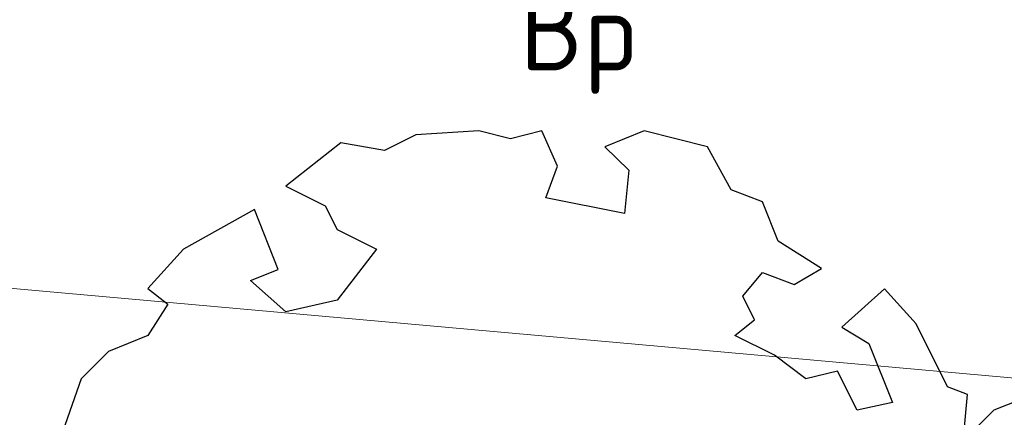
# Model space of a CAD drawing. Header units: metres. Extents: x 174282 to 175177, y 462028 to 462851.
# Tile 603 of 636: x 174705.77 to 174718.37, y 462489.57 to 462494.66. Entities that reach past the tile are written whole.
import ezdxf

# ---------------------------------------------------------------- set-up
doc = ezdxf.new("R2010")
doc.units = ezdxf.units.M
doc.layers.add('N-WE-AL-WERKGRENS-G', color=173, linetype='AL-WERKGRENS', lineweight=20)
doc.layers.add('N-WE-GR-SOORTNAAM-BOOM-T20', color=90, linetype='Continuous', lineweight=25)
doc.layers.add('N-WE-GR-BOOM-1E-GROOTTE-S', color=7, linetype='Continuous', lineweight=25, true_color=0x00cc00)
doc.styles.add('NLCS-ISO-M500-T20', font='NLCS-ISO.ttf', dxfattribs={"height": 1})
doc.linetypes.add('AL-WERKGRENS', pattern='A,10,[106,Afdeling.shx,S=1,R=0,X=0,Y=0],-2', length=12)

# ---------------------------------------------------------------- blocks, each defined once
blk = doc.blocks.new('SGR-BOOM_1EGROOTTE')
at = {"linetype": 'Continuous', "flags": 128}
blk.add_lwpolyline([(167869.0515202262, 467739.1556611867), (167868.8494327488, 467739.6599609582), (167868.4486004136, 467739.8110639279), (167868.1446613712, 467740.3646383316), (167867.3364325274, 467740.5666382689), (167866.83377547, 467740.3645509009), (167867.1376977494, 467740.0623117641), (167867.0851679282, 467739.5070708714), (167866.0781706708, 467739.7090575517), (167866.2276307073, 467740.1131752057), (167866.0255466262, 467740.5665508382), (167865.6230883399, 467740.4663184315), (167865.2189739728, 467740.5664970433), (167864.4140474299, 467740.5155192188), (167864.0099531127, 467740.3150811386), (167863.4547091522, 467740.4136069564), (167862.7483789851, 467739.8599651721), (167863.2527089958, 467739.6086635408), (167863.4038589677, 467739.3047715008), (167863.9081889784, 467739.0534698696), (167863.403919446, 467738.3979932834), (167862.7484864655, 467738.2484625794), (167862.2950706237, 467738.6492545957), (167862.6511367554, 467738.7906272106), (167862.3459340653, 467739.5593216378), (167861.437546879, 467739.0533050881), (167860.9841914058, 467738.5489616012), (167861.2371828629, 467738.3469246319), (167860.9842317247, 467737.9444427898), (167860.478289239, 467737.7423552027), (167860.1267718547, 467737.3907909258), (167859.7736556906, 467736.3804981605), (167861.1338465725, 467736.027405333), (167861.3359306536, 467735.5740297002), (167860.9844099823, 467735.2717468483), (167860.3798911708, 467735.2717065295), (167860.2645594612, 467735.587631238), (167859.6735173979, 467735.3718649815), (167860.077668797, 467734.7164489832), (167859.8756317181, 467734.4651002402), (167860.126980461, 467734.2630631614), (167859.9249636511, 467733.7078122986), (167860.3487980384, 467733.4959304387), (167860.1270612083, 467733.0523828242), (167860.4786053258, 467733.0031248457), (167860.6371384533, 467732.864022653), (167860.2443994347, 467732.3829941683), (167861.0848543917, 467731.6906366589), (167861.3887363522, 467731.9929163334), (167861.6400345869, 467732.5481704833), (167861.4379639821, 467732.7994922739), (167861.6892521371, 467733.5058761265), (167862.0440918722, 467733.30384595), (167862.4482331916, 467732.7995596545), (167862.7997940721, 467732.4989664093), (167862.4483172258, 467731.5395978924), (167861.6893932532, 467731.3900602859), (167861.3888137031, 467730.8331601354), (167861.7929516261, 467730.3797979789), (167862.3958378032, 467730.2287084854), (167862.4714127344, 467730.0775838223), (167862.5469876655, 467729.9264591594), (167863.0019858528, 467730.4308027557), (167863.6065046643, 467730.4308430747), (167863.9087775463, 467730.228809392), (167863.7593207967, 467729.7754103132), (167863.759347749, 467729.3713026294), (167864.4148008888, 467729.2185739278), (167865.0702403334, 467729.2711844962), (167865.2197475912, 467728.9672923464), (167865.5236260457, 467729.3221388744), (167865.9260776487, 467729.522576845), (167865.7333766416, 467730.0964089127), (167866.1280843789, 467730.2289574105), (167866.7342560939, 467730.076225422), (167866.8345086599, 467729.3715077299), (167867.1876886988, 467729.4240981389), (167867.5392432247, 467729.218782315), (167868.2964940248, 467729.8249943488), (167868.651330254, 467729.6755310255), (167868.5987466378, 467729.9268627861), (167869.0028408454, 467730.1289435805), (167868.7005612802, 467730.4311828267), (167868.3473709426, 467730.5330075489), (167868.9025748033, 467731.0357151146), (167868.9518360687, 467731.3379778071), (167869.6072688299, 467731.4907939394), (167870.0623175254, 467731.2378463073), (167870.3629140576, 467731.5401257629), (167870.3423943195, 467731.7499664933), (167870.7670077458, 467731.7499948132), (167870.7669879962, 467732.0461086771), (167871.1710857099, 467732.1956226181), (167871.1710689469, 467732.4469578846), (167870.7176798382, 467732.4469276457), (167871.2728800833, 467733.0038447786), (167870.919683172, 467733.2042323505), (167871.3730823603, 467733.0531328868), (167871.5241885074, 467733.4063265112), (167871.2728262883, 467733.8104174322), (167871.6243301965, 467734.364035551), (167871.4222595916, 467734.6153573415), (167870.9195890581, 467734.6153238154), (167870.3134004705, 467735.0210337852), (167870.7174913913, 467735.272396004), (167871.0706312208, 467735.9278625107), (167871.2727051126, 467735.6272592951), (167871.6735173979, 467735.776773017), (167871.4221249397, 467736.6342530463), (167871.4746547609, 467737.189493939), (167871.2200273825, 467737.2896825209), (167870.8158659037, 467738.096228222), (167870.4122671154, 467738.5450985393), (167869.8651256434, 467738.0531398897), (167870.2130065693, 467737.8448527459), (167870.5153164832, 467737.087581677), (167870.0619340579, 467736.9873458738), (167869.8089225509, 467737.4899995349), (167869.4048214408, 467737.3914097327), (167869.0023363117, 467737.6936422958), (167868.498006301, 467737.944943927), (167868.7493280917, 467738.1470145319), (167868.5981783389, 467738.4476211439), (167868.8494933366, 467738.7515400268), (167869.2536111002, 467738.6004372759), (167869.6067811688, 467738.8025146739)], close=True, dxfattribs=at)
at = {"linetype": 'Continuous'}
blk.add_circle((167865.804156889, 467734.918884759), 0.143196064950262, dxfattribs=at)

msp = doc.modelspace()

# ---------------------------------------------------------------- linework, layer by layer
at = {"layer": 'N-WE-AL-WERKGRENS-G', "flags": 128}
msp.add_lwpolyline([(174681.5973007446, 462243.5125462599), (174681.058, 462261.019), (174682.966, 462284.801), (174683.583, 462297.765), (174686.249, 462320.652), (174688.507, 462336.11), (174690.024, 462341.923), (174715.341, 462404.33), (174717.601, 462411.68), (174737.648, 462460.859), (174741.719, 462470.505), (174748.8174954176, 462487.3586613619), (174674.4426188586, 462494.0136810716, 0.04199874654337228), (174666.0577772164, 462494.0580673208), (174643.5965542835, 462492.2877370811, -0.02119842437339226), (174639.3615599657, 462492.1340915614), (174613.9155730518, 462492.2899863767), (174609.2232672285, 462496.2598588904), (174608.9575721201, 462517.182709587), (174610.5956108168, 462533.7283149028), (174610.9540414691, 462546.9261407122), (174609.5377019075, 462546.9261407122), (174609.5576061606, 462563.2145506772), (174618.4041220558, 462564.58360208), (174617.8821627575, 462574.521242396), (174609.6591004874, 462573.6964514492), (174609.1962527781, 462609.6936768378), (174614.4864065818, 462610.5266680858), (174612.9706969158, 462619.9735749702), (174609.0880396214, 462619.5310938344), (174608.9272320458, 462630.6163253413), (174611.9378306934, 462638.3239748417), (174653.3349444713, 462646.1372608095), (174694.6818985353, 462654.970900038), (174753.65584954, 462669.6940842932), (174754.2374067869, 462666.5807575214), (174760.4149001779, 462667.3878026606), (174761.8521453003, 462678.247315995), (174772.3394313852, 462679.7783996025), (174801.2688373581, 462672.4202533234), (174803.3914212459, 462678.6153061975), (174801.3912631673, 462679.5941639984), (174797.2767374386, 462686.2291198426), (174795.7751198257, 462697.8273500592), (174787.848539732, 462696.8455267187), (174788.4591136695, 462691.5931226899), (174783.4545685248, 462686.9545733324), (174765.0261672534, 462688.3792341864), (174763.0242693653, 462691.2723908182), (174740.9829572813, 462686.155677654), (174741.9639806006, 462681.4808580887), (174695.5872891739, 462670.3409632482), (174674.2147626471, 462665.2945028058), (174611.4374820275, 462653.0732600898), (174598.8645312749, 462662.13523327), (174595.0223441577, 462656.9130516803), (174598.2662547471, 462653.8008350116), (174601.5634410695, 462645.0663725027), (174585.1842807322, 462641.5586732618), (174585.8464585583, 462637.5875608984), (174468.1056243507, 462610.7709373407), (174467.2560214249, 462614.5686403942), (174459.4445290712, 462613.0280098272), (174458.9501893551, 462618.3943176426), (174449.1204393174, 462618.0455648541), (174449.2902757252, 462624.9096309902), (174429.9505628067, 462629.3682605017), (174428.4125051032, 462620.5774745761), (174434.3719258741, 462618.9092756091), (174430.6410069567, 462597.2567441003), (174453.0229303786, 462592.7961489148), (174457.7870609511, 462586.5717323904), (174474.7794898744, 462527.6626612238), (174488.3963974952, 462479.3962233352), (174491.1789970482, 462461.4260860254), (174515.9643294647, 462468.2096916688), (174535.6773629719, 462396.0507231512), (174500.8343877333, 462386.5209101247), (174501.8615933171, 462382.6610135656), (174505.4836250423, 462383.6990470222), (174513.3867074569, 462351.3168631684), (174573.0903066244, 462348.6251340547), (174564.8637000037, 462275.1553162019), (174544.951, 462280.682), (174541.1711676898, 462282.4329223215), (174531.995, 462278.877), (174531.51, 462278.619), (174530.322, 462277.987), (174523.197, 462274.196), (174512.77, 462266.76), (174511.323, 462265.728), (174510.321, 462265.106), (174492.908, 462254.307), (174458.682, 462233.081), (174458.2736990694, 462228.2999955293), (174437.2115027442, 462215.4506787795), (174430.6775455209, 462218.3936992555), (174424.1837800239, 462214.1380009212), (174422.6535519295, 462205.2010971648), (174428.0210119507, 462195.9942083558), (174430.5816283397, 462197.2740921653), (174431.8292734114, 462199.5886350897), (174481.4636288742, 462229.3806376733), (174511.7460260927, 462247.9955950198), (174520.1082227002, 462251.9168407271), (174528.9933470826, 462255.0447097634), (174538.3891990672, 462257.2736030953), (174544.5280939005, 462258.2922262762), (174554.3216816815, 462259.2606468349), (174563.5931634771, 462259.1911823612), (174572.8653587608, 462258.1660508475), (174582.1605825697, 462256.1491685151), (174620.668, 462248.404), (174620.813, 462250.715), (174679.071, 462234.3), (174681.5973007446, 462243.5125462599)], format="xyb", dxfattribs=at)

# ---------------------------------------------------------------- block references
at = {"layer": 'N-WE-GR-BOOM-1E-GROOTTE-S'}
for p in [(6846.423511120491, -5247.327431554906), (6857.757934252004, -5248.080877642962)]:
    msp.add_blockref('SGR-BOOM_1EGROOTTE', p, dxfattribs=at)

# ---------------------------------------------------------------- texts
at = {"layer": 'N-WE-GR-SOORTNAAM-BOOM-T20', "style": 'NLCS-ISO-M500-T20'}
msp.add_text('Bp', height=1, rotation=5.89303919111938e-06, dxfattribs=at).set_placement((174712.1677094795, 462494.0164334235))

doc.saveas('drawing.dxf')
